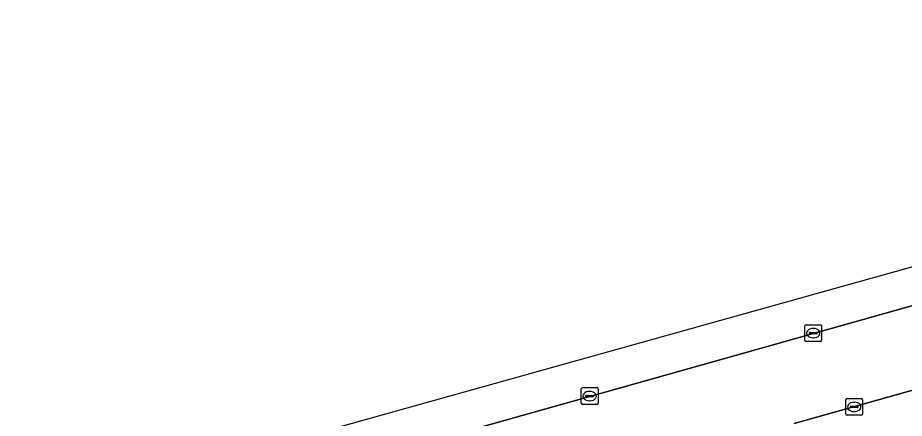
# Model space of a CAD drawing. Extents: x 159680 to 160786, y 387323 to 388340.
# Drawn here: x 159915.7 to 159968.5, y 388244.4 to 388268.2 of the extents above; entities that cross this region are included whole.
import ezdxf

# ---------------------------------------------------------------- set-up
doc = ezdxf.new("R2010")
doc.units = 0
for name, color, linetype in [('IMGEO_Berm_groen', 7, 'Continuous'), ('IMGEO_Kolk', 7, 'Continuous'), ('IMGEO_Parkeervlak_open', 7, 'Continuous'), ('IMGEO_Rijbaan_regionaal_gesloten', 7, 'Continuous')]:
    doc.layers.add(name, color=color, linetype=linetype)

msp = doc.modelspace()

# ---------------------------------------------------------------- linework, layer by layer
at = {"layer": 'IMGEO_Berm_groen'}
for points in [[(160022.709, 388266.163), (159948.924, 388245.417), (159919.6, 388237.172), (159920.962, 388232.427)], [(159961.96, 388244.034), (159983.15, 388250), (159985.278, 388250.601), (159993.494, 388252.918)]]:
    msp.add_lwpolyline(points, dxfattribs=at)
at = {"layer": 'IMGEO_Kolk'}
for p, q in [((159962.589, 388248.996), (159962.589, 388249.848)), ((159962.664, 388249.922), (159963.516, 388249.922)), ((159963.077, 388249.702), (159963.102, 388249.702)), ((159963.59, 388249.848), (159963.59, 388248.996)), ((159962.848, 388249.416), (159962.848, 388249.428)), ((159963.286, 388249.379), (159962.888, 388249.379)), ((159962.891, 388249.465), (159963.289, 388249.465)), ((159963.1, 388249.142), (159963.075, 388249.142)), ((159963.332, 388249.428), (159963.332, 388249.416)), ((159963.516, 388248.922), (159962.664, 388248.922)), ((159949.266, 388245.25), (159949.266, 388246.102)), ((159949.341, 388246.176), (159950.193, 388246.176)), ((159949.754, 388245.956), (159949.779, 388245.956)), ((159950.267, 388246.102), (159950.267, 388245.25)), ((159949.525, 388245.67), (159949.525, 388245.682)), ((159949.963, 388245.633), (159949.565, 388245.633)), ((159949.568, 388245.719), (159949.966, 388245.719)), ((159949.777, 388245.396), (159949.752, 388245.396)), ((159950.009, 388245.682), (159950.009, 388245.67)), ((159965.028, 388244.606), (159965.028, 388245.458)), ((159965.103, 388245.532), (159965.955, 388245.532)), ((159966.029, 388245.458), (159966.029, 388244.606)), ((159950.193, 388245.176), (159949.341, 388245.176)), ((159965.287, 388245.026), (159965.287, 388245.038)), ((159965.725, 388244.989), (159965.327, 388244.989)), ((159965.33, 388245.075), (159965.728, 388245.075)), ((159965.516, 388245.312), (159965.541, 388245.312)), ((159965.771, 388245.038), (159965.771, 388245.026)), ((159965.955, 388244.532), (159965.103, 388244.532)), ((159965.539, 388244.752), (159965.514, 388244.752))]:
    msp.add_line(p, q, dxfattribs=at)
for points in [[(159962.589, 388248.996), (159962.589, 388249.848)], [(159962.664, 388249.922), (159963.516, 388249.922)], [(159963.59, 388249.848), (159963.59, 388248.996)], [(159963.516, 388248.922), (159962.664, 388248.922)], [(159949.266, 388245.25), (159949.266, 388246.102)], [(159949.341, 388246.176), (159950.193, 388246.176)], [(159950.267, 388246.102), (159950.267, 388245.25)], [(159965.028, 388244.606), (159965.028, 388245.458)], [(159965.103, 388245.532), (159965.955, 388245.532)], [(159966.029, 388245.458), (159966.029, 388244.606)], [(159950.193, 388245.176), (159949.341, 388245.176)], [(159965.955, 388244.532), (159965.103, 388244.532)]]:
    msp.add_lwpolyline(points, dxfattribs=at)
for centre, radius, start, end in [((159962.666, 388249.846), 0.0765, 91.552, 178.448), ((159962.666, 388249.846), 0.0765, 91.552, 178.448), ((159963.514, 388249.846), 0.0765, 1.552, 88.448), ((159963.514, 388249.846), 0.0765, 1.552, 88.448), ((159962.888, 388249.425), 0.0403, 85.8775, 175.7526), ((159962.885, 388249.415), 0.0366, 178.938, 274.7102), ((159963.289, 388249.422), 0.043, 264.8664, 352.4533), ((159963.293, 388249.427), 0.0386, 1.7309, 96.639), ((159962.666, 388248.998), 0.0765, 181.552, 268.448), ((159962.666, 388248.998), 0.0765, 181.552, 268.448), ((159963.514, 388248.998), 0.0765, 271.552, 358.448), ((159963.514, 388248.998), 0.0765, 271.552, 358.448), ((159949.343, 388246.1), 0.0765, 91.552, 178.448), ((159949.343, 388246.1), 0.0765, 91.552, 178.448), ((159950.191, 388246.1), 0.0765, 1.552, 88.448), ((159950.191, 388246.1), 0.0765, 1.552, 88.448), ((159949.565, 388245.679), 0.0403, 85.8775, 175.7526), ((159949.562, 388245.669), 0.0366, 178.938, 274.7102), ((159949.966, 388245.676), 0.043, 264.8664, 352.4533), ((159949.97, 388245.681), 0.0386, 1.7309, 96.639), ((159965.105, 388245.456), 0.0765, 91.552, 178.448), ((159965.105, 388245.456), 0.0765, 91.552, 178.448), ((159965.953, 388245.456), 0.0765, 1.552, 88.448), ((159965.953, 388245.456), 0.0765, 1.552, 88.448), ((159949.343, 388245.252), 0.0765, 181.552, 268.448), ((159949.343, 388245.252), 0.0765, 181.552, 268.448), ((159950.191, 388245.252), 0.0765, 271.552, 358.448), ((159950.191, 388245.252), 0.0765, 271.552, 358.448), ((159965.327, 388245.035), 0.0403, 85.8775, 175.7526), ((159965.324, 388245.025), 0.0366, 178.938, 274.7102), ((159965.728, 388245.032), 0.043, 264.8664, 352.4533), ((159965.732, 388245.037), 0.0386, 1.7309, 96.639), ((159965.105, 388244.608), 0.0765, 181.552, 268.448), ((159965.105, 388244.608), 0.0765, 181.552, 268.448), ((159965.953, 388244.608), 0.0765, 271.552, 358.448), ((159965.953, 388244.608), 0.0765, 271.552, 358.448)]:
    msp.add_arc(centre, radius, start, end, dxfattribs=at)
for centre, major_axis, ratio, start_param, end_param in [((159963.076, 388249.422), (-0.387, 0.002), 0.722429, 4.712389, 7.853982), ((159963.101, 388249.422), (-0.39, 0.002), 0.717154, 1.570796, 4.712389), ((159949.753, 388245.676), (-0.387, 0.002), 0.722429, 4.712389, 7.853982), ((159949.778, 388245.676), (-0.39, 0.002), 0.717154, 1.570796, 4.712389), ((159965.515, 388245.032), (-0.387, 0.002), 0.722429, 4.712389, 7.853982), ((159965.54, 388245.032), (-0.39, 0.002), 0.717154, 1.570796, 4.712389)]:
    msp.add_ellipse(centre, major_axis=major_axis, ratio=ratio, start_param=start_param, end_param=end_param, dxfattribs=at)
at = {"layer": 'IMGEO_Parkeervlak_open'}
msp.add_lwpolyline([(159993.494, 388252.918), (159985.278, 388250.601), (159983.15, 388250), (159961.96, 388244.034)], dxfattribs=at)
at = {"layer": 'IMGEO_Rijbaan_regionaal_gesloten'}
msp.add_lwpolyline([(159702.179, 388176.035), (159702.945, 388176.248), (159704.075, 388176.561), (159705.928, 388177.01), (159716.247, 388179.993), (159919.6, 388237.172), (159948.924, 388245.417), (160022.709, 388266.163), (160022.114, 388268.189), (159861.579, 388223.398), (159698.928, 388178.017)], dxfattribs=at)

doc.saveas('drawing.dxf')
